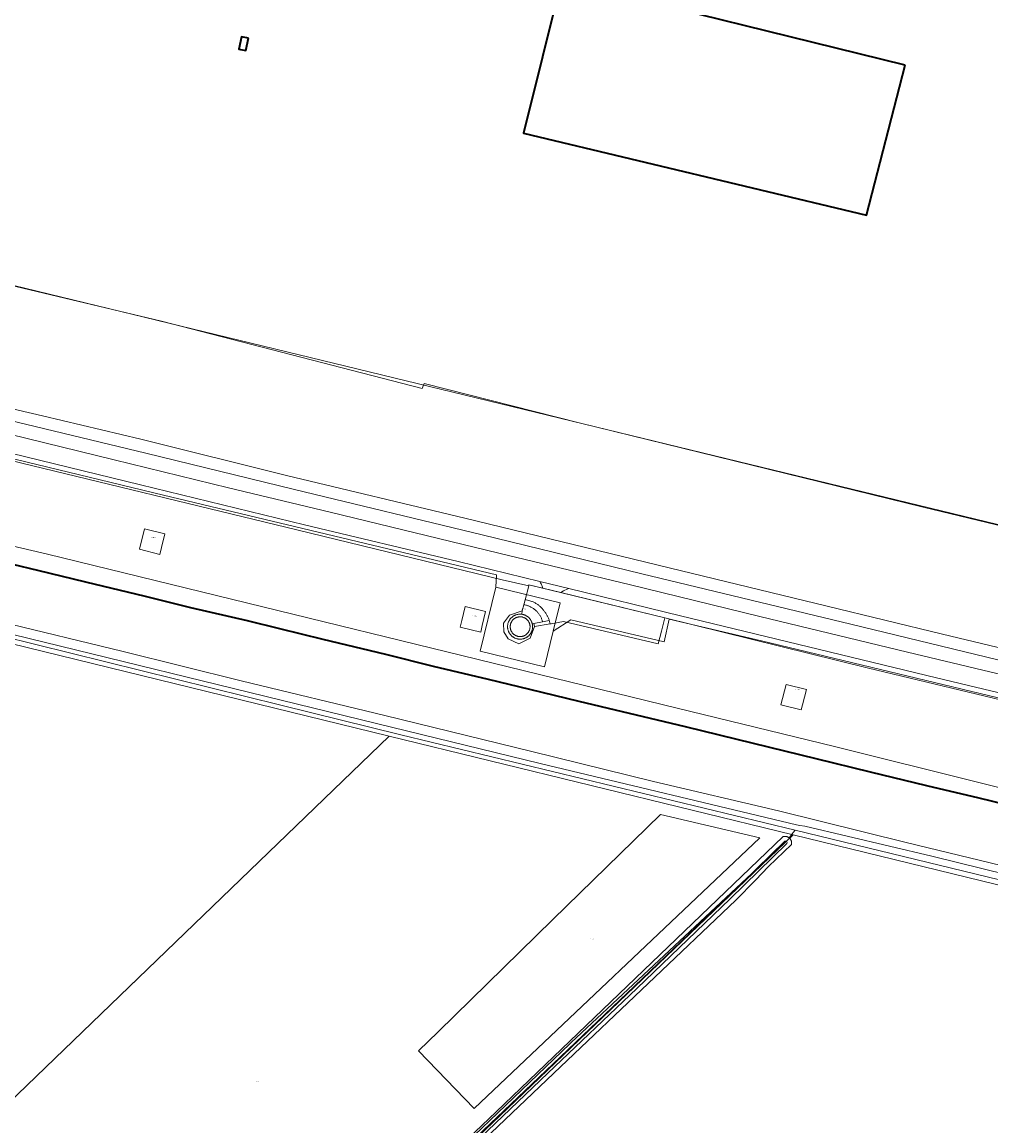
# Model space of a CAD drawing. Header units: metres. Extents: x 250001 to 257773, y 598992 to 609118.
# Tile 532 of 656: x 251414 to 251781, y 606695 to 607113. Entities that reach past the tile are written whole.
import ezdxf
from ezdxf.enums import TextEntityAlignment as Align
from ezdxf.lldxf.tags import DXFTag

# ---------------------------------------------------------------- set-up
doc = ezdxf.new("R2010")
doc.units = ezdxf.units.M
for name, color, linetype, lineweight in [('B-WE-GK-BESCHOEIING-G', 252, 'GK-BESCHOEIING', 35), ('B-WE-GR-BOUWLAND-GV', 252, 'Continuous', 13), ('B-WE-GR-GRAS-GV', 252, 'Continuous', 13), ('B-WE-GR-GROENVOORZIENING-GV', 252, 'Continuous', 18), ('B-WE-GW-TALUD_KRUIN-G', 252, 'Continuous', 18), ('B-WE-IE-TERREINAFSCHEIDING_KUNSTMATIG_HEKWERK-G', 252, 'IE-TERREINAFSCHEIDING-KUNSTMATIG', 18), ('B-WE-KG-GRENS_PERCEEL-G', 150, 'KG-PERCEEL', 18), ('B-WE-KG-GRENS_PERCEEL-S', 150, 'Continuous', 25), ('B-WE-OG-BEBOUWING-GV', 1, 'Continuous', 35), ('B-WE-OG-BEBOUWING_WINDTURBINE-GV', 1, 'Continuous', 18), ('B-WE-OG-TERREIN_ERF-GV', 7, 'Continuous', 18), ('B-WE-OG-WATER-GV', 252, 'Continuous', 18), ('B-WE-OG-WATER_SLOOT-GV', 252, 'Continuous', 18), ('B-WE-VH-ONVERHARD-GV', 252, 'Continuous', 18), ('B-WE-VH-VERHARDING_GESLOTEN-GV', 252, 'Continuous', 18), ('B-WE-VH-VERHARDING_OPEN-GV', 252, 'Continuous', 18), ('X-XX-AL-REFERENTIE-G', 7, 'Continuous', 18)]:
    doc.layers.add(name, color=color, linetype=linetype, lineweight=lineweight)
doc.styles.add('NLCS-ISO', font='NLCS-ISO.ttf')
doc.styles.get("Standard").update_dxf_attribs({"font": 'NLCS-ISO.ttf'})
doc.linetypes.add('GK-BESCHOEIING', pattern='A,30,-5,[1,NLCS.SHX,S=1,R=0,X=0,Y=0],-5', length=40)
doc.linetypes.add('IE-TERREINAFSCHEIDING-KUNSTMATIG', pattern='A,4,[82,NLCS.shx,S=0.75,R=90,X=0,Y=0],4,-2', length=10)
tags = doc.linetypes.add('KG-PERCEEL', pattern='A,5.5,-2,["P",Standard,S=1.8,R=0,X=-0.5,Y=-0.9],-2,5.5,-2,[5,NLCS.SHX,S=0.75,R=0,X=0,Y=0],-2', length=19).pattern_tags.tags
tags[6] = DXFTag(74, 10)

# ---------------------------------------------------------------- blocks, each defined once
blk = doc.blocks.new('SKG-PERCEELNUMMER-SO')
at = {"style": 'NLCS-ISO', "oblique": 10, "flags": 1}
blk.add_attdef('GEMEENTECODE', text='', height=1.8, dxfattribs=at).set_placement((0, 2.6), align=Align.MIDDLE_CENTER)
at = {"style": 'NLCS-ISO', "oblique": 10}
blk.add_attdef('SECTIE', text='', height=1.8, dxfattribs=at).set_placement((-0.5, 0), align=Align.MIDDLE_RIGHT)
blk.add_attdef('PERCEELNUMMER', text='', height=1.8, dxfattribs=at).set_placement((0.5, 0), align=Align.MIDDLE_LEFT)
blk = doc.blocks.new('BS2021-132-Xref-KAD-20210617')
at = {"layer": 'B-WE-KG-GRENS_PERCEEL-G', "flags": 128}
for points in [[(251694.031, 606944.689), (251397.226, 607016.718), (250589.413, 607212.762), (250613.626, 607311.692), (250614.538, 607312.267), (250614.632, 607312.318), (250614.727, 607312.368), (250614.823, 607312.416), (250614.92, 607312.462), (250615.018, 607312.506), (250615.117, 607312.548), (250615.216, 607312.589), (250615.316, 607312.628), (250615.417, 607312.665), (250615.519, 607312.699), (250615.621, 607312.732), (250615.724, 607312.764), (250615.827, 607312.793), (250615.931, 607312.82), (250616.035, 607312.845), (250616.14, 607312.869), (250616.245, 607312.89), (250616.351, 607312.909), (250616.457, 607312.927), (250616.563, 607312.942), (250616.669, 607312.956), (250616.776, 607312.967), (250616.883, 607312.977), (250616.99, 607312.984), (250617.097, 607312.99), (250617.205, 607312.993), (250617.312, 607312.995), (250617.42, 607312.994), (250617.527, 607312.991), (250641.935, 607307.023), (250674.78, 607298.854), (250682.802, 607296.518), (250718.269, 607285.351), (250762.997, 607271.977), (250915.855, 607232.431), (250934.006, 607228.127), (250956.393, 607223.138), (250983.556, 607217.07), (250989.571, 607215.724), (250993.478, 607214.85), (251014.778, 607210.083), (251029.744, 607206.875), (251033.621, 607206.171), (251066.296, 607200.238), (251078.712, 607198.571)], [(252044.228, 607084.16), (251991.812, 606872.422), (251694.031, 606944.689)], [(251285.202, 606962.405), (251290.018, 606965.616), (251325.362, 606958.214), (251327.582, 606967.836), (251467.475, 606933.974), (251593.674, 606903.811), (251593.449, 606899.204)], [(251466.178, 606911.597), (251458.409, 606913.504), (251460.307, 606921.271), (251468.075, 606919.359)], [(251466.178, 606911.597), (251466.802, 606914.154), (251468.075, 606919.359)], [(251407.972, 606915.387), (251423.629, 606911.665), (251662.131, 606853.29), (251721.619, 606838.835), (251886.18, 606797.695), (252184.169, 606724.865), (252199.95, 606721.135)], [(251615.13, 606882.534), (251611.804, 606868.997), (251587.524, 606874.922), (251593.449, 606899.204)], [(251593.449, 606899.204), (251617.759, 606893.233)], [(251587.691, 606882.163), (251579.906, 606884.003), (251580.508, 606886.551), (251581.744, 606891.778), (251589.531, 606889.944)], [(251617.759, 606893.233), (251615.13, 606882.534)], [(251587.691, 606882.163), (251588.282, 606884.666), (251589.531, 606889.944)], [(251378.081, 606885.507), (251553.018, 606842.764)], [(251615.13, 606882.534), (251621.801, 606886.787), (251657.144, 606878.461), (251658.995, 606886.973), (251693.968, 606878.831), (251925.272, 606823.133), (251923.836, 606818.398)], [(251553.018, 606842.764), (251359.276, 606656.051), (251450.429, 606562.349)], [(251553.018, 606842.764), (251706.083, 606805.365)], [(251585.173, 606701.641), (251564.089, 606723.494), (251571.512, 606730.729), (251615.017, 606773.232), (251655.78, 606813.073), (251693.418, 606804.214)], [(250766.467, 605908.462), (250940.984, 606074.75), (251085.25, 606212.438), (251259.078, 606378.25), (251461.844, 606571.938), (251594.859, 606698.813), (251706.083, 606805.365)], [(251450.429, 606562.349), (251469.773, 606580.648), (251557.918, 606665.205), (251621.464, 606726.189), (251621.977, 606726.702), (251706.083, 606805.365)], [(251585.173, 606701.641), (251693.418, 606804.214)], [(251706.083, 606805.365), (252056.599, 606719.723)]]:
    blk.add_lwpolyline(points, dxfattribs=at)
blk.add_lwpolyline([(251709.587, 606854.524), (251709.109, 606852.632), (251701.353, 606854.593), (251703.313, 606862.342), (251711.069, 606860.382)], close=True, dxfattribs=at)
at = {"layer": 'B-WE-KG-GRENS_PERCEEL-S', "xscale": 0.2, "yscale": 0.2, "zscale": 0.2}
for p, values in [((251463.255, 606917.955), {'PERCEELNUMMER': '3094', 'SECTIE': 'A'}), ((251584.785, 606888.175), {'PERCEELNUMMER': '3093', 'SECTIE': 'A'}), ((251603.571, 606890.897), {'PERCEELNUMMER': '3466', 'SECTIE': 'A'}), ((251707.245, 606860.395), {'PERCEELNUMMER': '3090', 'SECTIE': 'A'}), ((251629.715, 606765.814), {'PERCEELNUMMER': '46', 'SECTIE': 'M'}), ((251503.077, 606711.846), {'PERCEELNUMMER': '45', 'SECTIE': 'M'})]:
    blk.add_blockref('SKG-PERCEELNUMMER-SO', p, dxfattribs=at).add_auto_attribs(values)
blk = doc.blocks.new('BS2021-132-Xref-BGT-GRIJS-20210617-aangepast')
at = {"layer": 'B-WE-GK-BESCHOEIING-G', "flags": 128}
for points in [[(251419.91, 606905.455), (251404.002, 606909.285)], [(251438.032, 606901.032), (251419.91, 606905.455)], [(251460.683, 606895.603), (251438.032, 606901.032)], [(251477.884, 606891.384), (251460.683, 606895.603)], [(251527.984, 606879.348), (251511.526, 606883.316), (251499.33, 606886.36), (251477.884, 606891.384)], [(251551.688, 606873.688), (251527.984, 606879.348)], [(251569.843, 606869.104), (251551.688, 606873.688)], [(251590.667, 606864.127), (251569.843, 606869.104)], [(251606.248, 606860.364), (251590.667, 606864.127)], [(251624.918, 606855.863), (251606.248, 606860.364)], [(251641.435, 606851.912), (251624.918, 606855.863)], [(251665.215, 606846.18), (251641.435, 606851.912)], [(251690.971, 606839.924), (251665.215, 606846.18)], [(251714.767, 606834.163), (251690.971, 606839.924)], [(251735.37, 606829.108), (251714.767, 606834.163)], [(251756.626, 606823.918), (251735.37, 606829.108)], [(251776.454, 606819.233), (251756.626, 606823.918)], [(251796.165, 606814.456), (251776.454, 606819.233)]]:
    blk.add_lwpolyline(points, dxfattribs=at)
at = {"layer": 'B-WE-GR-BOUWLAND-GV', "flags": 128}
blk.add_lwpolyline([(251460.03, 606573.245), (251593.484, 606700.322), (251702.145, 606804.611), (251702.231, 606804.637), (251702.369, 606804.672), (251702.508, 606804.7), (251702.648, 606804.719), (251702.789, 606804.731), (251702.931, 606804.734), (251703.073, 606804.73), (251703.214, 606804.717), (251703.354, 606804.697), (251703.493, 606804.668), (251703.63, 606804.632), (251703.764, 606804.589), (251703.896, 606804.537), (251704.025, 606804.479), (251704.151, 606804.413), (251704.272, 606804.34), (251704.389, 606804.26), (251704.487, 606804.185), (251705.992, 606806.207), (251706.804, 606807.081), (251557.459, 606843.158), (251511.951, 606854.403), (251379.301, 606887.247)], dxfattribs=at)
at = {"layer": 'B-WE-GR-GRAS-GV', "flags": 128}
for points in [[(251404.002, 606909.285), (251419.91, 606905.455), (251438.032, 606901.032), (251460.683, 606895.603), (251477.884, 606891.384), (251499.33, 606886.361), (251511.526, 606883.315), (251527.984, 606879.348), (251551.688, 606873.688), (251569.843, 606869.104), (251590.667, 606864.127), (251606.248, 606860.364), (251624.918, 606855.863), (251641.435, 606851.912), (251665.215, 606846.18), (251690.971, 606839.924), (251714.767, 606834.163), (251735.37, 606829.108), (251756.626, 606823.918), (251776.454, 606819.233), (251796.165, 606814.456)], [(251854.52, 606839.638), (251734.002, 606868.61), (251657.405, 606887.527), (251656.113, 606882.499), (251654.923, 606877.737), (251619.071, 606886.204), (251614.309, 606885.278), (251613.953, 606885.218), (251608.06, 606884.22), (251606.34, 606879.854), (251602.107, 606877.738), (251598.006, 606879.59), (251596.418, 606882.236), (251596.286, 606885.543), (251598.535, 606888.586), (251603.43, 606890.173), (251604.019, 606892.498), (251604.505, 606894.415), (251605.834, 606899.662), (251595.808, 606901.917), (251518.55, 606920.755), (251404.885, 606948.272)], [(251921.327, 606754.883), (251706.804, 606807.081), (251705.992, 606806.207), (251704.487, 606804.185), (251704.502, 606804.174), (251704.609, 606804.082), (251704.712, 606803.984), (251704.808, 606803.88), (251704.898, 606803.771), (251704.982, 606803.657), (251705.06, 606803.538), (251705.13, 606803.415), (251705.194, 606803.289), (251705.251, 606803.159), (251705.3, 606803.026), (251705.341, 606802.89), (251705.375, 606802.753), (251705.401, 606802.613), (251705.418, 606802.473), (251705.429, 606802.332), (251705.431, 606802.19), (251705.425, 606802.049), (251705.411, 606801.907), (251705.389, 606801.767), (251705.359, 606801.629), (251696.697, 606793.345), (251691.806, 606788.111), (251684.265, 606780.57), (251617.88, 606717.427), (251570.494, 606672.355)]]:
    blk.add_lwpolyline(points, dxfattribs=at)
at = {"layer": 'B-WE-GR-GROENVOORZIENING-GV', "flags": 128}
for points in [[(251403.171, 606968.368), (251421.64, 606964.07), (251458.92, 606955.21), (251514.13, 606941.53), (251581.66, 606925.34), (251654.84, 606907.45), (251718.96, 606891.98), (251762.59, 606881.39), (251807.36, 606870.62)], [(251913.606, 606891.333), (251755.27, 606929.507), (251625.006, 606961.425), (251566.19, 606976.388), (251565.466, 606974.441), (251466.81, 607000), (251406.244, 607014.306)], [(251382.736, 606963.558), (251395.319, 606960.524), (251409.18, 606957.12), (251448.78, 606947.43), (251492.13, 606936.79), (251530.69, 606927.57), (251594.47, 606912.04), (251644.41, 606900.01), (251693.4, 606888.06), (251749.32, 606874.58), (251794.8, 606863.63)], [(251783.51, 606871.69), (251727.92, 606885.08), (251648.67, 606904.22), (251588.16, 606919.02), (251517.12, 606936.17), (251460.77, 606949.98), (251401.494, 606964.165)], [(251404.885, 606948.272), (251518.55, 606920.755), (251595.808, 606901.917), (251605.834, 606899.662), (251605.944, 606900.095), (251611.261, 606898.796), (251611.134, 606899.192), (251611.01, 606899.524), (251610.872, 606899.85), (251610.718, 606900.17), (251610.551, 606900.482), (251610.37, 606900.786), (251610.175, 606901.082), (251610.005, 606901.315), (251579.09, 606908.85), (251520.9, 606922.83), (251458.82, 606937.99), (251382.7, 606956.55)], [(251810.39, 606852.78), (251760.35, 606864.86), (251663.41, 606888.3), (251621.038, 606898.627), (251620.726, 606898.502), (251620.145, 606898.253), (251619.57, 606897.989), (251619.002, 606897.711), (251618.441, 606897.419), (251617.971, 606897.158), (251657.405, 606887.527), (251734.002, 606868.61), (251854.52, 606839.638)], [(251825.553, 606780.702), (251758.613, 606797.239), (251710.459, 606808.616), (251708.504, 606808.912), (251707.264, 606809.099), (251610.183, 606832.4), (251553.849, 606846.164), (251380.372, 606888.55), (251379.301, 606887.247), (251511.951, 606854.403), (251557.459, 606843.158), (251706.804, 606807.081), (251921.327, 606754.883)]]:
    blk.add_lwpolyline(points, dxfattribs=at)
for points in [[(251657.405, 606887.527), (251617.971, 606897.158), (251611.261, 606898.796), (251605.944, 606900.095), (251605.834, 606899.662), (251604.505, 606894.415), (251604.521, 606894.412), (251604.947, 606894.327), (251605.371, 606894.234), (251605.794, 606894.134), (251606.214, 606894.025), (251606.633, 606893.91), (251607.049, 606893.786), (251607.222, 606893.712), (251607.493, 606893.59), (251607.762, 606893.46), (251608.026, 606893.323), (251608.287, 606893.179), (251608.543, 606893.028), (251608.796, 606892.87), (251609.044, 606892.706), (251609.288, 606892.535), (251609.527, 606892.357), (251609.761, 606892.173), (251609.99, 606891.983), (251610.214, 606891.786), (251610.433, 606891.584), (251610.646, 606891.376), (251610.853, 606891.163), (251611.055, 606890.943), (251611.251, 606890.719), (251611.44, 606890.489), (251611.624, 606890.254), (251611.801, 606890.015), (251611.971, 606889.771), (251612.135, 606889.522), (251612.292, 606889.269), (251612.431, 606889.067), (251612.583, 606888.834), (251612.729, 606888.597), (251612.867, 606888.356), (251612.998, 606888.111), (251613.122, 606887.862), (251613.239, 606887.61), (251613.349, 606887.354), (251613.451, 606887.096), (251613.546, 606886.834), (251613.633, 606886.571), (251613.635, 606886.563), (251613.712, 606886.304), (251613.784, 606886.036), (251613.848, 606885.765), (251613.905, 606885.493), (251613.953, 606885.218), (251614.309, 606885.278), (251619.071, 606886.204), (251654.923, 606877.737), (251656.113, 606882.499)], [(251604.175, 606892.472), (251604.019, 606892.498), (251603.43, 606890.173), (251603.204, 606888.892), (251603.278, 606888.882), (251603.47, 606888.85), (251603.661, 606888.809), (251603.849, 606888.761), (251604.036, 606888.705), (251604.22, 606888.641), (251604.401, 606888.57), (251604.579, 606888.491), (251604.754, 606888.406), (251604.925, 606888.313), (251605.092, 606888.213), (251605.255, 606888.106), (251605.413, 606887.993), (251605.567, 606887.874), (251605.716, 606887.748), (251605.859, 606887.616), (251605.997, 606887.478), (251606.128, 606887.335), (251606.255, 606887.187), (251606.374, 606887.033), (251606.488, 606886.875), (251606.594, 606886.712), (251606.694, 606886.545), (251606.787, 606886.374), (251606.873, 606886.199), (251606.952, 606886.021), (251607.023, 606885.84), (251607.087, 606885.656), (251607.143, 606885.47), (251607.192, 606885.281), (251607.193, 606885.276), (251607.852, 606885.397), (251611.125, 606886.057), (251610.937, 606886.635), (251610.845, 606886.893), (251610.745, 606887.148), (251610.638, 606887.399), (251610.524, 606887.648), (251610.402, 606887.893), (251610.274, 606888.135), (251610.138, 606888.372), (251609.996, 606888.606), (251609.846, 606888.835), (251609.69, 606889.06), (251609.528, 606889.28), (251609.359, 606889.495), (251609.184, 606889.705), (251609.003, 606889.91), (251608.816, 606890.11), (251608.684, 606890.234), (251608.484, 606890.412), (251608.279, 606890.585), (251608.068, 606890.752), (251607.853, 606890.912), (251607.633, 606891.066), (251607.408, 606891.213), (251607.179, 606891.353), (251606.946, 606891.487), (251606.709, 606891.613), (251606.469, 606891.733), (251606.225, 606891.845), (251605.977, 606891.95), (251605.727, 606892.047), (251605.474, 606892.137), (251605.219, 606892.22), (251604.961, 606892.295), (251604.701, 606892.362), (251604.439, 606892.421)], [(251604.521, 606894.412), (251604.505, 606894.415), (251604.019, 606892.498), (251604.175, 606892.472), (251604.439, 606892.421), (251604.701, 606892.362), (251604.961, 606892.295), (251605.219, 606892.22), (251605.474, 606892.137), (251605.727, 606892.047), (251605.977, 606891.95), (251606.225, 606891.845), (251606.469, 606891.733), (251606.709, 606891.613), (251606.946, 606891.487), (251607.179, 606891.353), (251607.408, 606891.213), (251607.633, 606891.066), (251607.853, 606890.912), (251608.068, 606890.752), (251608.279, 606890.585), (251608.484, 606890.412), (251608.684, 606890.234), (251608.816, 606890.11), (251609.003, 606889.91), (251609.184, 606889.705), (251609.359, 606889.495), (251609.528, 606889.28), (251609.69, 606889.06), (251609.846, 606888.835), (251609.996, 606888.606), (251610.138, 606888.372), (251610.274, 606888.135), (251610.402, 606887.893), (251610.524, 606887.648), (251610.638, 606887.399), (251610.745, 606887.148), (251610.845, 606886.893), (251610.937, 606886.635), (251611.125, 606886.057), (251613.635, 606886.563), (251613.633, 606886.571), (251613.546, 606886.834), (251613.451, 606887.096), (251613.349, 606887.354), (251613.239, 606887.61), (251613.122, 606887.862), (251612.998, 606888.111), (251612.867, 606888.356), (251612.729, 606888.597), (251612.583, 606888.834), (251612.431, 606889.067), (251612.292, 606889.269), (251612.135, 606889.522), (251611.971, 606889.771), (251611.801, 606890.015), (251611.624, 606890.254), (251611.44, 606890.489), (251611.251, 606890.719), (251611.055, 606890.943), (251610.853, 606891.163), (251610.646, 606891.376), (251610.433, 606891.584), (251610.214, 606891.786), (251609.99, 606891.983), (251609.761, 606892.173), (251609.527, 606892.357), (251609.288, 606892.535), (251609.044, 606892.706), (251608.796, 606892.87), (251608.543, 606893.028), (251608.287, 606893.179), (251608.026, 606893.323), (251607.762, 606893.46), (251607.493, 606893.59), (251607.222, 606893.712), (251607.049, 606893.786), (251606.633, 606893.91), (251606.214, 606894.025), (251605.794, 606894.134), (251605.371, 606894.234), (251604.947, 606894.327)]]:
    blk.add_lwpolyline(points, close=True, dxfattribs=at)
at = {"layer": 'B-WE-GW-TALUD_KRUIN-G', "flags": 128}
blk.add_lwpolyline([(251604.019, 606892.498), (251604.175, 606892.472), (251604.439, 606892.421), (251604.701, 606892.362), (251604.961, 606892.295), (251605.219, 606892.22), (251605.474, 606892.137), (251605.727, 606892.047), (251605.977, 606891.95), (251606.225, 606891.845), (251606.469, 606891.733), (251606.709, 606891.613), (251606.946, 606891.487), (251607.179, 606891.353), (251607.408, 606891.213), (251607.633, 606891.066), (251607.853, 606890.912), (251608.068, 606890.752), (251608.279, 606890.585), (251608.484, 606890.412), (251608.684, 606890.234), (251608.816, 606890.11), (251609.003, 606889.91), (251609.184, 606889.705), (251609.359, 606889.495), (251609.528, 606889.28), (251609.69, 606889.06), (251609.846, 606888.835), (251609.996, 606888.606), (251610.138, 606888.372), (251610.274, 606888.135), (251610.402, 606887.893), (251610.524, 606887.648), (251610.638, 606887.399), (251610.745, 606887.148), (251610.845, 606886.893), (251610.937, 606886.635), (251611.125, 606886.057)], dxfattribs=at)
at = {"layer": 'B-WE-IE-TERREINAFSCHEIDING_KUNSTMATIG_HEKWERK-G', "flags": 128}
blk.add_lwpolyline([(251657.405, 606887.527), (251605.944, 606900.095)], dxfattribs=at)
at = {"layer": 'B-WE-OG-BEBOUWING-GV', "flags": 128}
for points in [[(251748.483, 607096.926), (251618.218, 607129.186), (251603.926, 607071.199), (251733.782, 607040.165)], [(251499.707, 607107.139), (251497.116, 607107.709), (251496.094, 607103.062), (251498.685, 607102.492)]]:
    blk.add_lwpolyline(points, close=True, dxfattribs=at)
at = {"layer": 'B-WE-OG-BEBOUWING_WINDTURBINE-GV', "flags": 128}
blk.add_lwpolyline([(251602.832, 606887.93), (251602.659, 606887.937), (251602.486, 606887.936), (251602.313, 606887.926), (251602.141, 606887.909), (251601.969, 606887.884), (251601.799, 606887.851), (251601.631, 606887.81), (251601.465, 606887.761), (251601.301, 606887.705), (251601.14, 606887.641), (251600.982, 606887.57), (251600.828, 606887.491), (251600.677, 606887.406), (251600.53, 606887.314), (251600.388, 606887.215), (251600.251, 606887.109), (251600.119, 606886.998), (251599.992, 606886.88), (251599.87, 606886.756), (251599.754, 606886.628), (251599.645, 606886.494), (251599.541, 606886.355), (251599.445, 606886.211), (251599.354, 606886.063), (251599.271, 606885.911), (251599.195, 606885.756), (251599.127, 606885.597), (251599.065, 606885.435), (251599.011, 606885.27), (251598.965, 606885.103), (251598.927, 606884.934), (251598.896, 606884.764), (251598.874, 606884.592), (251598.859, 606884.42), (251598.854, 606884.314), (251598.852, 606884.141), (251598.858, 606883.968), (251598.872, 606883.795), (251598.894, 606883.623), (251598.924, 606883.453), (251598.962, 606883.284), (251599.008, 606883.117), (251599.061, 606882.952), (251599.122, 606882.79), (251599.19, 606882.631), (251599.266, 606882.475), (251599.348, 606882.323), (251599.438, 606882.174), (251599.534, 606882.03), (251599.637, 606881.891), (251599.746, 606881.757), (251599.862, 606881.627), (251599.983, 606881.504), (251600.109, 606881.386), (251600.241, 606881.273), (251600.378, 606881.168), (251600.52, 606881.068), (251600.666, 606880.975), (251600.817, 606880.889), (251600.971, 606880.811), (251601.129, 606880.739), (251601.29, 606880.675), (251601.453, 606880.618), (251601.619, 606880.569), (251601.787, 606880.527), (251601.957, 606880.493), (251602.128, 606880.468), (251602.301, 606880.45), (251602.474, 606880.44), (251602.647, 606880.438), (251602.82, 606880.444), (251602.992, 606880.458), (251603.164, 606880.48), (251603.335, 606880.51), (251603.504, 606880.548), (251603.671, 606880.593), (251603.836, 606880.646), (251603.998, 606880.707), (251604.157, 606880.775), (251604.313, 606880.851), (251604.465, 606880.934), (251604.613, 606881.023), (251604.757, 606881.119), (251604.897, 606881.222), (251605.031, 606881.331), (251605.161, 606881.447), (251605.284, 606881.568), (251605.402, 606881.694), (251605.514, 606881.826), (251605.62, 606881.963), (251605.72, 606882.105), (251605.813, 606882.251), (251605.899, 606882.402), (251605.978, 606882.556), (251606.049, 606882.714), (251606.114, 606882.874), (251606.171, 606883.038), (251606.22, 606883.204), (251606.261, 606883.372), (251606.295, 606883.542), (251606.307, 606883.614), (251606.33, 606883.786), (251606.344, 606883.958), (251606.351, 606884.131), (251606.349, 606884.304), (251606.34, 606884.477), (251606.323, 606884.65), (251606.297, 606884.821), (251606.264, 606884.991), (251606.223, 606885.159), (251606.174, 606885.326), (251606.118, 606885.489), (251606.054, 606885.65), (251605.983, 606885.808), (251605.905, 606885.962), (251605.819, 606886.113), (251605.727, 606886.26), (251605.628, 606886.402), (251605.522, 606886.539), (251605.411, 606886.672), (251605.293, 606886.799), (251605.17, 606886.92), (251605.041, 606887.036), (251604.907, 606887.145), (251604.767, 606887.249), (251604.624, 606887.345), (251604.476, 606887.435), (251604.324, 606887.518), (251604.168, 606887.594), (251604.009, 606887.663), (251603.847, 606887.724), (251603.683, 606887.778), (251603.516, 606887.824), (251603.347, 606887.863), (251603.176, 606887.893), (251603.005, 606887.916)], close=True, dxfattribs=at)
at = {"layer": 'B-WE-OG-TERREIN_ERF-GV', "flags": 128}
blk.add_lwpolyline([(250589.416, 607212.698), (250644.153, 607199.406), (250922.5, 607131.813), (251000, 607112.993), (251079.146, 607093.773), (251252.349, 607051.725), (251333.366, 607032.13), (251338.829, 607030.809), (251339.567, 607030.63), (251359.461, 607025.758), (251368.912, 607023.443), (251372.765, 607022.499), (251382.017, 607020.233), (251382.393, 607020.141), (251398.657, 607016.148), (251406.244, 607014.306), (251466.81, 607000), (251565.466, 606974.441), (251566.19, 606976.388), (251625.006, 606961.425), (251755.27, 606929.507), (251913.606, 606891.333)], dxfattribs=at)
for points in [[(251748.483, 607096.926), (251733.782, 607040.165), (251603.926, 607071.199), (251618.218, 607129.186)], [(251497.116, 607107.709), (251499.707, 607107.139), (251498.685, 607102.492), (251496.094, 607103.062)]]:
    blk.add_lwpolyline(points, close=True, dxfattribs=at)
at = {"layer": 'B-WE-OG-WATER-GV', "flags": 128}
for points in [[(251046.005, 606973.575), (251087.565, 606963.433), (251133.79, 606952.127), (251180.612, 606941.067), (251226.337, 606929.796), (251271.806, 606918.617), (251315.725, 606907.969), (251359.198, 606897.383), (251405.3, 606886.096), (251452.182, 606874.799), (251496.992, 606863.645), (251551.402, 606850.512), (251606.536, 606836.998), (251653.131, 606825.492), (251700.463, 606814.374), (251748.868, 606802.448), (251796.861, 606790.736)], [(251796.165, 606814.456), (251776.454, 606819.233), (251756.626, 606823.918), (251735.37, 606829.108), (251714.767, 606834.163), (251690.971, 606839.924), (251665.215, 606846.18), (251641.435, 606851.912), (251624.918, 606855.863), (251606.248, 606860.364), (251590.667, 606864.127), (251569.843, 606869.104), (251551.688, 606873.688), (251527.984, 606879.348), (251511.526, 606883.315), (251499.33, 606886.361), (251477.884, 606891.384), (251460.683, 606895.603), (251438.032, 606901.032), (251419.91, 606905.455), (251404.002, 606909.285)], [(251578.956, 606682.413), (251613.149, 606715.064), (251646.791, 606747.106), (251682.149, 606781.016), (251703.646, 606802.079), (251703.791, 606802.36), (251703.645, 606802.693), (251703.454, 606802.869), (251703.125, 606802.944), (251702.806, 606802.936), (251681.314, 606781.877), (251645.962, 606747.973), (251612.321, 606715.932), (251578.126, 606683.28)]]:
    blk.add_lwpolyline(points, dxfattribs=at)
at = {"layer": 'B-WE-OG-WATER_SLOOT-GV', "flags": 128}
for points in [[(251000, 606980.56), (251184.023, 606936.049), (251185.343, 606935.73), (251378.912, 606888.907), (251380.372, 606888.55), (251553.849, 606846.164), (251610.183, 606832.4), (251707.264, 606809.099), (251708.504, 606808.912), (251710.459, 606808.616), (251758.613, 606797.239), (251825.553, 606780.702)], [(251796.861, 606790.736), (251748.868, 606802.448), (251700.463, 606814.374), (251653.131, 606825.492), (251606.536, 606836.998), (251551.402, 606850.512), (251496.992, 606863.645), (251452.182, 606874.799), (251405.3, 606886.096), (251359.198, 606897.383), (251315.725, 606907.969), (251271.806, 606918.617), (251226.337, 606929.796), (251180.612, 606941.067), (251133.79, 606952.127), (251087.565, 606963.433), (251046.005, 606973.575)], [(251570.494, 606672.355), (251617.88, 606717.427), (251684.265, 606780.57), (251691.806, 606788.111), (251696.697, 606793.345), (251705.359, 606801.629), (251705.389, 606801.767), (251705.411, 606801.907), (251705.425, 606802.049), (251705.431, 606802.19), (251705.429, 606802.332), (251705.418, 606802.473), (251705.401, 606802.613), (251705.375, 606802.753), (251705.341, 606802.89), (251705.3, 606803.026), (251705.251, 606803.159), (251705.194, 606803.289), (251705.13, 606803.415), (251705.06, 606803.538), (251704.982, 606803.657), (251704.898, 606803.771), (251704.808, 606803.88), (251704.712, 606803.984), (251704.609, 606804.082), (251704.502, 606804.174), (251704.487, 606804.185), (251704.389, 606804.26), (251704.272, 606804.34), (251704.151, 606804.413), (251704.025, 606804.479), (251703.896, 606804.537), (251703.764, 606804.589), (251703.63, 606804.632), (251703.493, 606804.668), (251703.354, 606804.697), (251703.214, 606804.717), (251703.073, 606804.73), (251702.931, 606804.734), (251702.789, 606804.731), (251702.648, 606804.719), (251702.508, 606804.7), (251702.369, 606804.672), (251702.231, 606804.637), (251702.145, 606804.611), (251593.484, 606700.322), (251460.03, 606573.245)], [(251578.126, 606683.28), (251612.321, 606715.932), (251645.962, 606747.973), (251681.314, 606781.877), (251702.806, 606802.936), (251703.125, 606802.944), (251703.454, 606802.869), (251703.645, 606802.693), (251703.791, 606802.36), (251703.646, 606802.079), (251682.149, 606781.016), (251646.791, 606747.106), (251613.149, 606715.064), (251578.956, 606682.413)]]:
    blk.add_lwpolyline(points, dxfattribs=at)
at = {"layer": 'B-WE-VH-ONVERHARD-GV', "flags": 128}
blk.add_lwpolyline([(251603.204, 606888.892), (251603.43, 606890.173), (251598.535, 606888.586), (251596.286, 606885.543), (251596.418, 606882.236), (251598.006, 606879.59), (251602.107, 606877.738), (251606.34, 606879.854), (251608.06, 606884.22), (251607.852, 606885.397), (251607.193, 606885.276), (251607.232, 606885.091), (251607.265, 606884.899), (251607.29, 606884.706), (251607.307, 606884.512), (251607.316, 606884.318), (251607.317, 606884.123), (251607.31, 606883.929), (251607.295, 606883.734), (251607.272, 606883.541), (251607.241, 606883.349), (251607.203, 606883.158), (251607.156, 606882.969), (251607.102, 606882.782), (251607.04, 606882.598), (251606.97, 606882.416), (251606.894, 606882.237), (251606.809, 606882.061), (251606.718, 606881.889), (251606.62, 606881.721), (251606.515, 606881.557), (251606.403, 606881.398), (251606.285, 606881.243), (251606.161, 606881.093), (251606.03, 606880.949), (251605.976, 606880.893), (251605.838, 606880.756), (251605.694, 606880.625), (251605.544, 606880.5), (251605.39, 606880.382), (251605.231, 606880.269), (251605.067, 606880.164), (251604.9, 606880.065), (251604.728, 606879.973), (251604.552, 606879.889), (251604.374, 606879.811), (251604.192, 606879.741), (251604.008, 606879.679), (251603.821, 606879.624), (251603.632, 606879.577), (251603.442, 606879.538), (251603.249, 606879.506), (251603.056, 606879.483), (251602.862, 606879.467), (251602.668, 606879.459), (251602.473, 606879.46), (251602.278, 606879.468), (251602.084, 606879.485), (251601.891, 606879.509), (251601.699, 606879.541), (251601.509, 606879.582), (251601.32, 606879.629), (251601.134, 606879.685), (251600.949, 606879.748), (251600.768, 606879.819), (251600.59, 606879.897), (251600.415, 606879.983), (251600.244, 606880.075), (251600.076, 606880.175), (251599.913, 606880.281), (251599.755, 606880.394), (251599.601, 606880.513), (251599.452, 606880.639), (251599.308, 606880.77), (251599.17, 606880.907), (251599.038, 606881.05), (251598.912, 606881.198), (251598.792, 606881.352), (251598.678, 606881.51), (251598.571, 606881.672), (251598.471, 606881.839), (251598.377, 606882.01), (251598.291, 606882.184), (251598.212, 606882.362), (251598.14, 606882.543), (251598.076, 606882.727), (251598.02, 606882.913), (251597.971, 606883.102), (251597.93, 606883.292), (251597.896, 606883.484), (251597.871, 606883.677), (251597.854, 606883.871), (251597.844, 606884.065), (251597.843, 606884.26), (251597.85, 606884.455), (251597.864, 606884.649), (251597.887, 606884.842), (251597.917, 606885.034), (251597.956, 606885.225), (251598.002, 606885.414), (251598.056, 606885.601), (251598.117, 606885.786), (251598.186, 606885.968), (251598.263, 606886.147), (251598.347, 606886.323), (251598.438, 606886.495), (251598.536, 606886.663), (251598.64, 606886.827), (251598.752, 606886.987), (251598.87, 606887.142), (251598.994, 606887.292), (251599.124, 606887.437), (251599.26, 606887.576), (251599.402, 606887.709), (251599.549, 606887.837), (251599.701, 606887.959), (251599.858, 606888.074), (251600.019, 606888.182), (251600.185, 606888.284), (251600.355, 606888.379), (251600.441, 606888.424), (251600.616, 606888.508), (251600.795, 606888.585), (251600.977, 606888.655), (251601.161, 606888.717), (251601.348, 606888.771), (251601.537, 606888.818), (251601.728, 606888.857), (251601.92, 606888.888), (251602.114, 606888.911), (251602.308, 606888.926), (251602.502, 606888.933), (251602.697, 606888.933), (251602.891, 606888.924), (251603.085, 606888.907)], close=True, dxfattribs=at)
at = {"layer": 'B-WE-VH-VERHARDING_GESLOTEN-GV', "flags": 128}
for points in [[(251382.7, 606956.55), (251458.82, 606937.99), (251520.9, 606922.83), (251579.09, 606908.85), (251610.005, 606901.315), (251621.038, 606898.627)], [(251401.494, 606964.165), (251460.77, 606949.98), (251517.12, 606936.17), (251588.16, 606919.02), (251648.67, 606904.22), (251727.92, 606885.08), (251783.51, 606871.69)], [(251807.36, 606870.62), (251762.59, 606881.39), (251718.96, 606891.98), (251654.84, 606907.45), (251581.66, 606925.34), (251514.13, 606941.53), (251458.92, 606955.21), (251421.64, 606964.07), (251403.171, 606968.368)], [(251621.038, 606898.627), (251663.41, 606888.3), (251760.35, 606864.86), (251810.39, 606852.78)], [(251794.8, 606863.63), (251749.32, 606874.58), (251693.4, 606888.06), (251644.41, 606900.01), (251594.47, 606912.04), (251530.69, 606927.57), (251492.13, 606936.79), (251448.78, 606947.43), (251409.18, 606957.12), (251395.319, 606960.524), (251382.736, 606963.558)]]:
    blk.add_lwpolyline(points, dxfattribs=at)
at = {"layer": 'B-WE-VH-VERHARDING_OPEN-GV', "flags": 128}
for points in [[(251621.038, 606898.627), (251610.005, 606901.315), (251610.175, 606901.082), (251610.37, 606900.786), (251610.551, 606900.482), (251610.718, 606900.17), (251610.872, 606899.85), (251611.01, 606899.524), (251611.134, 606899.192), (251611.261, 606898.796), (251617.971, 606897.158), (251618.441, 606897.419), (251619.002, 606897.711), (251619.57, 606897.989), (251620.145, 606898.253), (251620.726, 606898.502)], [(251602.891, 606888.924), (251602.697, 606888.933), (251602.502, 606888.933), (251602.308, 606888.926), (251602.114, 606888.911), (251601.92, 606888.888), (251601.728, 606888.857), (251601.537, 606888.818), (251601.348, 606888.771), (251601.161, 606888.717), (251600.977, 606888.655), (251600.795, 606888.585), (251600.616, 606888.508), (251600.441, 606888.424), (251600.355, 606888.379), (251600.185, 606888.284), (251600.019, 606888.182), (251599.858, 606888.074), (251599.701, 606887.959), (251599.549, 606887.837), (251599.402, 606887.709), (251599.26, 606887.576), (251599.124, 606887.437), (251598.994, 606887.292), (251598.87, 606887.142), (251598.752, 606886.987), (251598.64, 606886.827), (251598.536, 606886.663), (251598.438, 606886.495), (251598.347, 606886.323), (251598.263, 606886.147), (251598.186, 606885.968), (251598.117, 606885.786), (251598.056, 606885.601), (251598.002, 606885.414), (251597.956, 606885.225), (251597.917, 606885.034), (251597.887, 606884.842), (251597.864, 606884.649), (251597.85, 606884.455), (251597.843, 606884.26), (251597.844, 606884.065), (251597.854, 606883.871), (251597.871, 606883.677), (251597.896, 606883.484), (251597.93, 606883.292), (251597.971, 606883.102), (251598.02, 606882.913), (251598.076, 606882.727), (251598.14, 606882.543), (251598.212, 606882.362), (251598.291, 606882.184), (251598.377, 606882.01), (251598.471, 606881.839), (251598.571, 606881.672), (251598.678, 606881.51), (251598.792, 606881.352), (251598.912, 606881.198), (251599.038, 606881.05), (251599.17, 606880.907), (251599.308, 606880.77), (251599.452, 606880.639), (251599.601, 606880.513), (251599.755, 606880.394), (251599.913, 606880.281), (251600.076, 606880.175), (251600.244, 606880.075), (251600.415, 606879.983), (251600.59, 606879.897), (251600.768, 606879.819), (251600.949, 606879.748), (251601.134, 606879.685), (251601.32, 606879.629), (251601.509, 606879.582), (251601.699, 606879.541), (251601.891, 606879.509), (251602.084, 606879.485), (251602.278, 606879.468), (251602.473, 606879.46), (251602.668, 606879.459), (251602.862, 606879.467), (251603.056, 606879.483), (251603.249, 606879.506), (251603.442, 606879.538), (251603.632, 606879.577), (251603.821, 606879.624), (251604.008, 606879.679), (251604.192, 606879.741), (251604.374, 606879.811), (251604.552, 606879.889), (251604.728, 606879.973), (251604.9, 606880.065), (251605.067, 606880.164), (251605.231, 606880.269), (251605.39, 606880.382), (251605.544, 606880.5), (251605.694, 606880.625), (251605.838, 606880.756), (251605.976, 606880.893), (251606.03, 606880.949), (251606.161, 606881.093), (251606.285, 606881.243), (251606.403, 606881.398), (251606.515, 606881.557), (251606.62, 606881.721), (251606.718, 606881.889), (251606.809, 606882.061), (251606.894, 606882.237), (251606.97, 606882.416), (251607.04, 606882.598), (251607.102, 606882.782), (251607.156, 606882.969), (251607.203, 606883.158), (251607.241, 606883.349), (251607.272, 606883.541), (251607.295, 606883.734), (251607.31, 606883.929), (251607.317, 606884.123), (251607.316, 606884.318), (251607.307, 606884.512), (251607.29, 606884.706), (251607.265, 606884.899), (251607.232, 606885.091), (251607.193, 606885.276), (251607.192, 606885.281), (251607.143, 606885.47), (251607.087, 606885.656), (251607.023, 606885.84), (251606.952, 606886.021), (251606.873, 606886.199), (251606.787, 606886.374), (251606.694, 606886.545), (251606.594, 606886.712), (251606.488, 606886.875), (251606.374, 606887.033), (251606.255, 606887.187), (251606.128, 606887.335), (251605.997, 606887.478), (251605.859, 606887.616), (251605.716, 606887.748), (251605.567, 606887.874), (251605.413, 606887.993), (251605.255, 606888.106), (251605.092, 606888.213), (251604.925, 606888.313), (251604.754, 606888.406), (251604.579, 606888.491), (251604.401, 606888.57), (251604.22, 606888.641), (251604.036, 606888.705), (251603.849, 606888.761), (251603.661, 606888.809), (251603.47, 606888.85), (251603.278, 606888.882), (251603.204, 606888.892), (251603.085, 606888.907)], [(251602.486, 606887.936), (251602.659, 606887.937), (251602.832, 606887.93), (251603.005, 606887.916), (251603.176, 606887.893), (251603.347, 606887.863), (251603.516, 606887.824), (251603.683, 606887.778), (251603.847, 606887.724), (251604.009, 606887.663), (251604.168, 606887.594), (251604.324, 606887.518), (251604.476, 606887.435), (251604.624, 606887.345), (251604.767, 606887.249), (251604.907, 606887.145), (251605.041, 606887.036), (251605.17, 606886.92), (251605.293, 606886.799), (251605.411, 606886.672), (251605.522, 606886.539), (251605.628, 606886.402), (251605.727, 606886.26), (251605.819, 606886.113), (251605.905, 606885.962), (251605.983, 606885.808), (251606.054, 606885.65), (251606.118, 606885.489), (251606.174, 606885.326), (251606.223, 606885.159), (251606.264, 606884.991), (251606.297, 606884.821), (251606.323, 606884.65), (251606.34, 606884.477), (251606.349, 606884.304), (251606.351, 606884.131), (251606.344, 606883.958), (251606.33, 606883.786), (251606.307, 606883.614), (251606.295, 606883.542), (251606.261, 606883.372), (251606.22, 606883.204), (251606.171, 606883.038), (251606.114, 606882.874), (251606.049, 606882.714), (251605.978, 606882.556), (251605.899, 606882.402), (251605.813, 606882.251), (251605.72, 606882.105), (251605.62, 606881.963), (251605.514, 606881.826), (251605.402, 606881.694), (251605.284, 606881.568), (251605.161, 606881.447), (251605.031, 606881.331), (251604.897, 606881.222), (251604.757, 606881.119), (251604.613, 606881.023), (251604.465, 606880.934), (251604.313, 606880.851), (251604.157, 606880.775), (251603.998, 606880.707), (251603.836, 606880.646), (251603.671, 606880.593), (251603.504, 606880.548), (251603.335, 606880.51), (251603.164, 606880.48), (251602.992, 606880.458), (251602.82, 606880.444), (251602.647, 606880.438), (251602.474, 606880.44), (251602.301, 606880.45), (251602.128, 606880.468), (251601.957, 606880.493), (251601.787, 606880.527), (251601.619, 606880.569), (251601.453, 606880.618), (251601.29, 606880.675), (251601.129, 606880.739), (251600.971, 606880.811), (251600.817, 606880.889), (251600.666, 606880.975), (251600.52, 606881.068), (251600.378, 606881.168), (251600.241, 606881.273), (251600.109, 606881.386), (251599.983, 606881.504), (251599.862, 606881.627), (251599.746, 606881.757), (251599.637, 606881.891), (251599.534, 606882.03), (251599.438, 606882.174), (251599.348, 606882.323), (251599.266, 606882.475), (251599.19, 606882.631), (251599.122, 606882.79), (251599.061, 606882.952), (251599.008, 606883.117), (251598.962, 606883.284), (251598.924, 606883.453), (251598.894, 606883.623), (251598.872, 606883.795), (251598.858, 606883.968), (251598.852, 606884.141), (251598.854, 606884.314), (251598.859, 606884.42), (251598.874, 606884.592), (251598.896, 606884.764), (251598.927, 606884.934), (251598.965, 606885.103), (251599.011, 606885.27), (251599.065, 606885.435), (251599.127, 606885.597), (251599.195, 606885.756), (251599.271, 606885.911), (251599.354, 606886.063), (251599.445, 606886.211), (251599.541, 606886.355), (251599.645, 606886.494), (251599.754, 606886.628), (251599.87, 606886.756), (251599.992, 606886.88), (251600.119, 606886.998), (251600.251, 606887.109), (251600.388, 606887.215), (251600.53, 606887.314), (251600.677, 606887.406), (251600.828, 606887.491), (251600.982, 606887.57), (251601.14, 606887.641), (251601.301, 606887.705), (251601.465, 606887.761), (251601.631, 606887.81), (251601.799, 606887.851), (251601.969, 606887.884), (251602.141, 606887.909), (251602.313, 606887.926)], [(251613.712, 606886.304), (251613.635, 606886.563), (251611.125, 606886.057), (251607.852, 606885.397), (251608.06, 606884.22), (251613.953, 606885.218), (251613.905, 606885.493), (251613.848, 606885.765), (251613.784, 606886.036)]]:
    blk.add_lwpolyline(points, close=True, dxfattribs=at)

msp = doc.modelspace()

# ---------------------------------------------------------------- block references
at = {"layer": 'X-XX-AL-REFERENTIE-G'}
for name in ['BS2021-132-Xref-BGT-GRIJS-20210617-aangepast', 'BS2021-132-Xref-KAD-20210617']:
    msp.add_blockref(name, (0, 0), dxfattribs=at)

doc.saveas('drawing.dxf')
